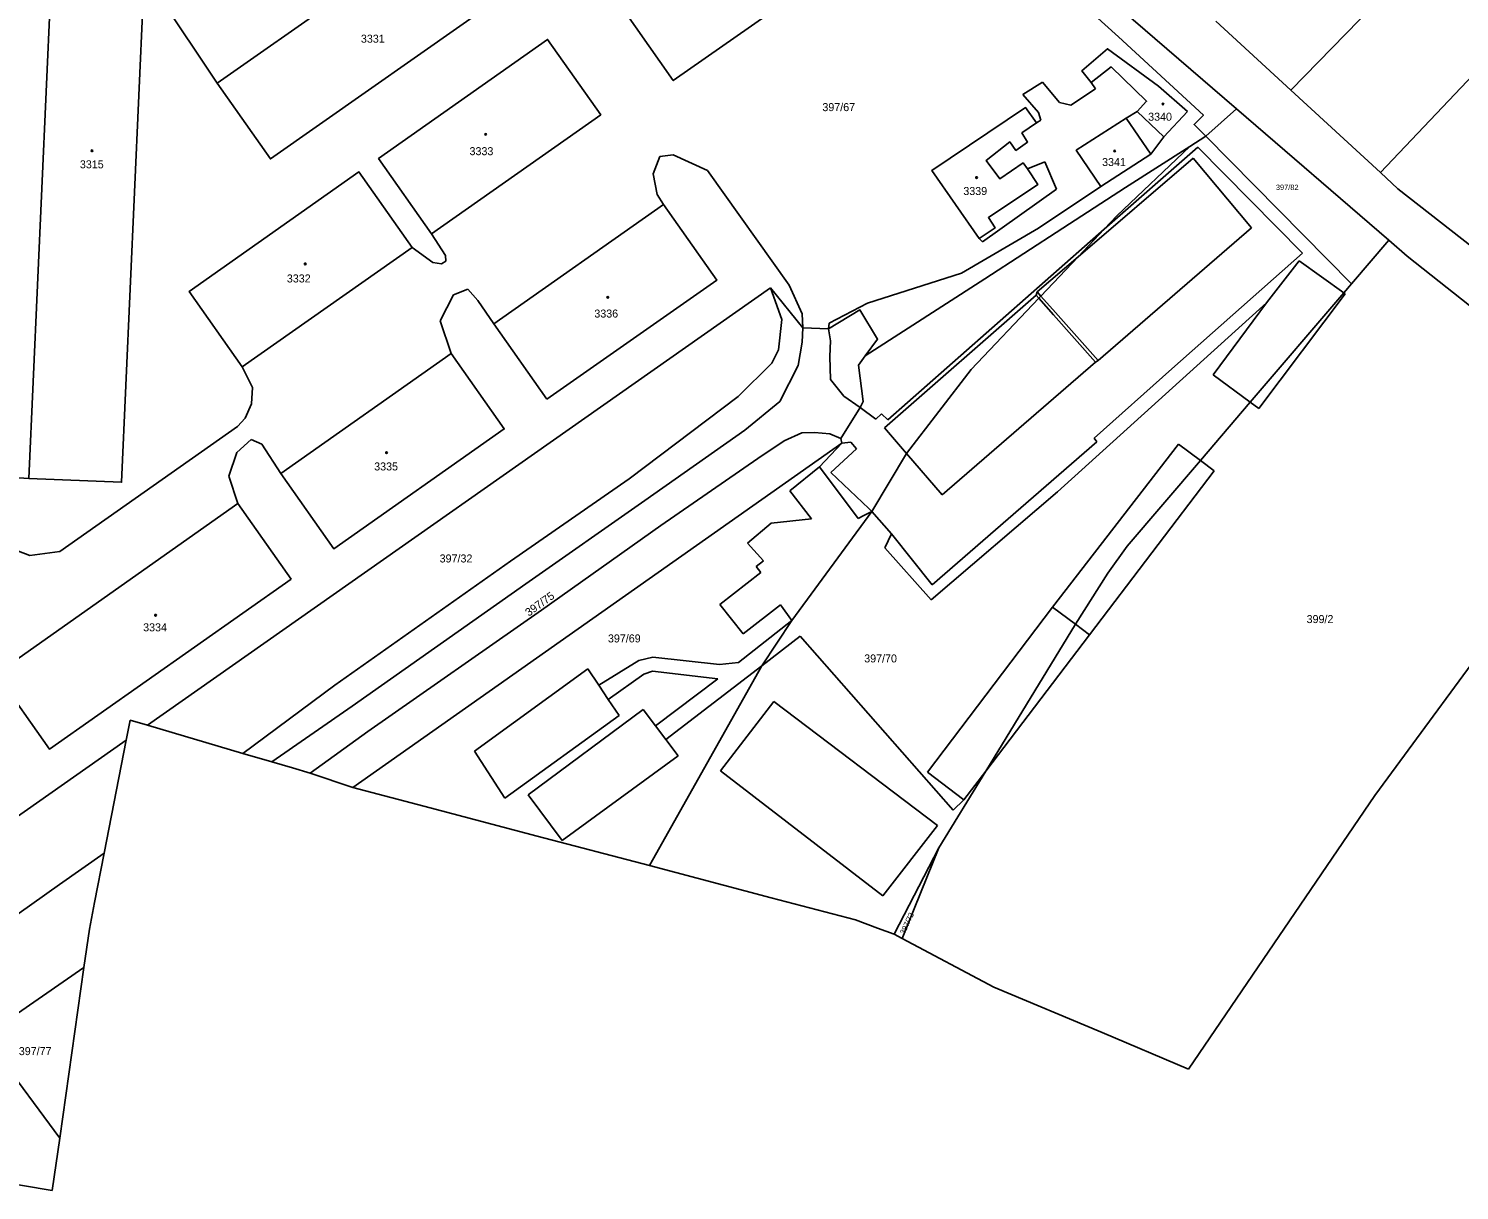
# Model space of a CAD drawing. Extents: x -679220 to -673243, y -1075091 to -1066557.
# Drawn here: x -675185.8 to -674881.8, y -1073263.5 to -1073016.7 of the extents above; entities that cross this region are included whole.
import ezdxf

# ---------------------------------------------------------------- set-up
doc = ezdxf.new("R2010")
doc.units = 0
for name, color, linetype in [('Hranice kat_území', 7, 'Continuous'), ('Hranice parcel', 7, 'Continuous'), ('Parcelní čísla', 7, 'Continuous'), ('Vnitřní kresba', 7, 'Continuous'), ('Značky budov', 7, 'Continuous')]:
    doc.layers.add(name, color=color, linetype=linetype)

msp = doc.modelspace()

# ---------------------------------------------------------------- linework, layer by layer
at = {"layer": 'Hranice kat_území'}
for p, q in [((-675140.27, -1073170.69), (-675160.58, -1073164.71)), ((-675165.05, -1073167.86), (-675169.74, -1073191.89)), ((-675126.01, -1073174.89), (-675129.76, -1073173.78)), ((-675116.94, -1073177.91), (-675126.01, -1073174.89)), ((-675100.49, -1073182.25), (-675116.94, -1073177.91)), ((-674899.74, -1073179.65), (-674939.34, -1073237.76)), ((-675077.73, -1073188.25), (-675100.49, -1073182.25)), ((-675053.88, -1073194.54), (-675077.73, -1073188.25)), ((-675169.74, -1073191.89), (-675171.79, -1073202.38)), ((-675028.04, -1073201.36), (-675053.88, -1073194.54)), ((-675010.13, -1073206.08), (-675028.04, -1073201.36)), ((-675171.79, -1073202.38), (-675172.89, -1073208.01)), ((-675005.47, -1073207.79), (-675010.13, -1073206.08)), ((-675172.89, -1073208.01), (-675174.05, -1073216.18)), ((-675001.9, -1073209.1), (-675005.47, -1073207.79)), ((-675000.21, -1073210), (-675001.9, -1073209.1)), ((-674980.75, -1073220.33), (-675000.21, -1073210)), ((-675174.05, -1073216.18), (-675179.2, -1073252.46)), ((-674957.72, -1073230.02), (-674980.75, -1073220.33)), ((-674939.34, -1073237.76), (-674957.72, -1073230.02)), ((-675179.2, -1073252.46), (-675180.77, -1073263.53)), ((-675180.77, -1073263.53), (-675207.14, -1073259.19))]:
    msp.add_line(p, q, dxfattribs=at)
for points in [[(-674841.26, -1073105.88), (-674871.22, -1073140.82), (-674899.74, -1073179.65)], [(-675160.58, -1073164.71), (-675164.22, -1073163.63), (-675165.05, -1073167.86)], [(-675129.76, -1073173.78), (-675134.12, -1073172.5), (-675140.27, -1073170.69)]]:
    msp.add_lwpolyline(points, dxfattribs=at)
at = {"layer": 'Hranice parcel'}
for p, q in [((-674917.59, -1073029.79), (-674933.52, -1073015.13)), ((-674898.58, -1073047.3), (-674917.59, -1073029.79)), ((-674935.68, -1073039.56), (-674929.15, -1073033.76)), ((-674929.15, -1073033.76), (-674896.81, -1073061.66)), ((-674939.07, -1073041.73), (-674935.68, -1073039.56)), ((-674935.68, -1073039.56), (-674904.73, -1073070.95)), ((-674896.81, -1073061.66), (-674904.73, -1073070.95)), ((-675160.58, -1073164.71), (-675028.16, -1073071.74)), ((-674992.39, -1073190.75), (-675001.9, -1073209.1)), ((-675000.21, -1073210), (-674992.39, -1073190.75)), ((-675195.18, -1073230.79), (-675174.05, -1073216.18)), ((-675195.18, -1073230.79), (-675179.2, -1073252.46))]:
    msp.add_line(p, q, dxfattribs=at)
for points in [[(-674756.77, -1072858.66), (-674813.96, -1072921.22), (-674862.3, -1072973.08), (-674917.59, -1073029.79)], [(-674935.68, -1073039.56), (-674938.17, -1073037.04), (-674936.17, -1073035.08), (-674954.26, -1073018.45), (-675033.11, -1072947.13), (-675101.61, -1072884.2), (-675123.76, -1072869.99)], [(-674929.15, -1073033.76), (-675020.01, -1072955.4), (-675101.1, -1072883.45), (-675123.03, -1072869.13)], [(-674737.32, -1072873.5), (-674822.19, -1072966.77), (-674898.58, -1073047.3)], [(-675050.68, -1072939.98), (-675008.8, -1072999.65), (-675048.85, -1073027.73), (-675090.72, -1072968.05), (-675050.68, -1072939.98)], [(-675083.05, -1073008.35), (-675134.42, -1073044.39), (-675145.72, -1073028.31), (-675094.34, -1072992.21), (-675083.05, -1073008.35)], [(-675169.91, -1073002.91), (-675169.94, -1073003.81), (-675165.3, -1073003.89), (-675165.38, -1073010.13), (-675161.47, -1073010.32), (-675166.04, -1073113.09), (-675185.75, -1073112.26), (-675181.12, -1073009.49), (-675180.93, -1073003.5), (-675173.02, -1073003.85), (-675172.99, -1073002.82), (-675169.91, -1073002.91)], [(-675100.17, -1073060.33), (-675111.46, -1073044.31), (-675075.53, -1073018.98), (-675064.24, -1073035), (-675100.17, -1073060.33)], [(-674939.54, -1073034.3), (-674945.73, -1073028.92), (-674956.59, -1073020.98), (-674962.01, -1073025.66), (-674960.06, -1073028.13), (-674955.81, -1073024.82), (-674948.25, -1073032.12), (-674950.26, -1073034.33), (-674944.62, -1073039.67), (-674939.54, -1073034.3)], [(-674971.66, -1073036.73), (-674974.74, -1073038.87), (-674973.53, -1073040.8), (-674976.04, -1073042.56), (-674977.35, -1073040.77), (-674982.37, -1073044.73), (-674979.45, -1073048.6), (-674974.49, -1073045.22), (-674973.55, -1073046.5), (-674971.35, -1073049.79), (-674981.87, -1073056.86), (-674980.44, -1073059.04), (-674983.85, -1073061.26), (-674993.87, -1073046.82), (-674973.97, -1073033.48), (-674971.66, -1073036.73)], [(-674952.63, -1073035.69), (-674947.37, -1073043.35), (-674958, -1073050.22), (-674963.21, -1073042.53), (-674952.63, -1073035.69)], [(-675053.88, -1073194.54), (-675030.04, -1073152.07), (-675023.62, -1073142.48), (-675006.63, -1073119.29), (-674999.3, -1073106.96), (-674985.57, -1073089.13), (-674971.17, -1073073.98), (-674970.72, -1073073.51), (-674962.82, -1073065.2), (-674957.25, -1073059.34), (-674954.57, -1073056.51), (-674939.07, -1073041.73)], [(-675008.07, -1073086.24), (-674982.65, -1073069.83), (-674966.09, -1073059.09), (-674952.77, -1073050.47), (-674939.07, -1073041.73)], [(-675104.34, -1073063.19), (-675140.45, -1073088.56), (-675151.7, -1073072.56), (-675115.62, -1073047.16), (-675104.34, -1073063.19)], [(-674876.73, -1073064.87), (-674894.87, -1073050.72), (-674898.58, -1073047.3)], [(-675075.7, -1073095.46), (-675039.59, -1073070.17), (-675050.9, -1073054.05), (-675086.98, -1073079.44), (-675075.7, -1073095.46)], [(-674841.26, -1073105.88), (-674892.86, -1073065.08), (-674896.81, -1073061.66)], [(-675140.27, -1073170.69), (-675120.71, -1073156.19), (-675083.42, -1073129.83), (-675058.18, -1073112.37), (-675035.07, -1073094.85), (-675027.92, -1073087.81), (-675026.44, -1073084.94), (-675025.77, -1073078.47), (-675028.16, -1073071.74)], [(-675028.16, -1073071.74), (-675021.28, -1073080.3), (-675015.83, -1073080.5), (-675009.18, -1073076.45), (-675005.41, -1073082.65), (-675008.07, -1073086.24)], [(-674904.73, -1073070.95), (-674906.35, -1073072.85), (-674926.22, -1073096.09), (-674936.82, -1073108.48), (-674952.38, -1073126.68), (-674956.48, -1073132.37), (-674963.4, -1073143.25), (-674982.43, -1073174.43), (-674992.39, -1073190.75)], [(-675096.04, -1073085.74), (-675084.75, -1073101.76), (-675120.92, -1073127.24), (-675132.21, -1073111.22), (-675096.04, -1073085.74)], [(-675008.07, -1073086.24), (-675009.5, -1073088.17), (-675008.5, -1073095.91), (-675009.11, -1073097.21), (-675013.21, -1073103.8), (-675013.01, -1073104.81), (-675116.94, -1073177.91)], [(-675309.2, -1073091.77), (-675283.6, -1073246.8), (-675276.11, -1073245.83), (-675165.05, -1073167.86)], [(-675130.05, -1073133.64), (-675141.36, -1073117.59), (-675192.73, -1073153.75), (-675181.4, -1073169.78), (-675130.05, -1073133.64)], [(-675258.37, -1073253.72), (-675254.23, -1073251.33), (-675206.02, -1073217.49), (-675179.22, -1073198.54), (-675169.74, -1073191.89)]]:
    msp.add_lwpolyline(points, dxfattribs=at)
at = {"layer": 'Vnitřní kresba'}
for p, q in [((-675162.04, -1073003.78), (-675145.72, -1073028.31)), ((-674974.53, -1073030.69), (-674970.36, -1073028.08)), ((-674970.36, -1073028.08), (-674966.76, -1073032.42)), ((-674959.13, -1073029.46), (-674960.06, -1073028.13)), ((-674971.25, -1073034.5), (-674974.53, -1073030.69)), ((-674964.36, -1073032.93), (-674959.13, -1073029.46)), ((-674966.76, -1073032.42), (-674964.36, -1073032.93)), ((-674971.66, -1073036.73), (-674970.72, -1073036.18)), ((-674970.72, -1073036.18), (-674971.25, -1073034.5)), ((-674952.63, -1073035.69), (-674950.26, -1073034.33)), ((-674947.37, -1073043.35), (-674944.62, -1073039.67)), ((-674957.25, -1073059.34), (-674937.39, -1073041.87)), ((-674937.39, -1073041.87), (-674915.14, -1073064.43)), ((-675053.12, -1073047.55), (-675051.72, -1073043.84)), ((-675051.72, -1073043.84), (-675048.83, -1073043.53)), ((-675048.83, -1073043.53), (-675041.56, -1073046.87)), ((-674969.87, -1073045.02), (-674973.55, -1073046.5)), ((-674967.41, -1073050.83), (-674969.87, -1073045.02)), ((-674938.37, -1073044.23), (-674962.82, -1073065.2)), ((-674925.94, -1073058.99), (-674938.37, -1073044.23)), ((-675052.28, -1073051.97), (-675053.12, -1073047.55)), ((-675041.56, -1073046.87), (-675024.24, -1073071.2)), ((-675050.9, -1073054.05), (-675052.28, -1073051.97)), ((-674983.11, -1073061.99), (-674967.41, -1073050.83)), ((-674971.22, -1073059.11), (-674958, -1073050.22)), ((-675097.21, -1073064.87), (-675100.17, -1073060.33)), ((-675003.27, -1073099.8), (-674957.25, -1073059.34)), ((-674987.59, -1073068.63), (-674971.22, -1073059.11)), ((-674983.85, -1073061.26), (-674983.11, -1073061.99)), ((-674925.94, -1073058.99), (-674958.58, -1073087.2)), ((-675104.34, -1073063.19), (-675099.91, -1073066.36)), ((-674942.89, -1073088.96), (-674915.14, -1073064.43)), ((-675099.91, -1073066.36), (-675098.06, -1073066.7)), ((-675098.06, -1073066.7), (-675097.15, -1073066.11)), ((-675097.15, -1073066.11), (-675097.21, -1073064.87)), ((-674962.82, -1073065.2), (-674971.5, -1073072.64)), ((-674922.78, -1073074.94), (-674915.85, -1073066.05)), ((-674906.35, -1073072.85), (-674915.85, -1073066.05)), ((-675007.59, -1073075.03), (-674987.59, -1073068.63)), ((-675098.33, -1073078.78), (-675095.54, -1073073.29)), ((-675095.54, -1073073.29), (-675092.49, -1073072.04)), ((-675092.49, -1073072.04), (-675090.38, -1073074.46)), ((-675024.24, -1073071.2), (-675021.43, -1073077.28)), ((-674971.74, -1073073.34), (-675003.98, -1073101.54)), ((-674971.5, -1073072.64), (-674971.74, -1073073.34)), ((-674971.17, -1073073.98), (-674971.74, -1073073.34)), ((-674970.72, -1073073.51), (-674971.5, -1073072.64)), ((-674967.61, -1073077.03), (-674970.72, -1073073.51)), ((-674924.44, -1073097.39), (-674906.04, -1073073.08)), ((-674906.04, -1073073.08), (-674906.35, -1073072.85)), ((-675090.38, -1073074.46), (-675086.98, -1073079.44)), ((-675015.73, -1073079.3), (-675007.59, -1073075.03)), ((-674968.01, -1073077.54), (-674971.17, -1073073.98)), ((-674967.19, -1073115.13), (-674922.78, -1073074.94)), ((-674922.78, -1073074.94), (-674934.15, -1073090.29)), ((-675096.04, -1073085.74), (-675098.33, -1073078.78)), ((-675021.43, -1073077.28), (-675021.28, -1073080.3)), ((-675015.83, -1073080.5), (-675015.73, -1073079.3)), ((-674959.1, -1073087.57), (-674968.01, -1073077.54)), ((-674958.58, -1073087.2), (-674967.61, -1073077.03)), ((-675021.28, -1073080.3), (-675021.45, -1073083.33)), ((-675015.42, -1073083.02), (-675015.83, -1073080.5)), ((-675021.45, -1073083.33), (-675022.27, -1073088.24)), ((-675015.6, -1073086.37), (-675015.42, -1073083.02)), ((-675138.24, -1073092.98), (-675140.45, -1073088.56)), ((-675022.27, -1073088.24), (-675026.21, -1073095.9)), ((-675015.39, -1073091.22), (-675015.6, -1073086.37)), ((-674991.72, -1073115.73), (-674959.1, -1073087.57)), ((-674959.39, -1073103.74), (-674942.89, -1073088.96)), ((-674958.58, -1073087.2), (-674959.1, -1073087.57)), ((-675012.6, -1073094.76), (-675015.39, -1073091.22)), ((-674934.15, -1073090.29), (-674926.22, -1073096.09)), ((-675138.42, -1073096.4), (-675138.24, -1073092.98)), ((-675009.11, -1073097.21), (-675012.6, -1073094.76)), ((-675139.8, -1073099.45), (-675138.42, -1073096.4)), ((-675026.21, -1073095.9), (-675033.63, -1073101.99)), ((-675005.81, -1073099.68), (-675009.11, -1073097.21)), ((-674926.22, -1073096.09), (-674924.44, -1073097.39)), ((-675141.39, -1073101.2), (-675139.8, -1073099.45)), ((-675004.56, -1073098.56), (-675005.81, -1073099.68)), ((-675003.27, -1073099.8), (-675004.56, -1073098.56)), ((-675179.15, -1073127.79), (-675141.39, -1073101.2)), ((-675141.56, -1073106.79), (-675138.49, -1073104)), ((-675138.49, -1073104), (-675136.26, -1073104.99)), ((-675033.63, -1073101.99), (-675054.86, -1073116.94)), ((-675025.28, -1073104.28), (-675021.51, -1073102.57)), ((-675021.51, -1073102.57), (-675018.8, -1073102.48)), ((-675018.8, -1073102.48), (-675015.56, -1073102.77)), ((-675015.56, -1073102.77), (-675013.21, -1073103.8)), ((-675003.98, -1073101.54), (-674999.3, -1073106.96)), ((-674959.39, -1073103.74), (-674958.83, -1073104.5)), ((-675143.27, -1073111.77), (-675141.56, -1073106.79)), ((-675136.26, -1073104.99), (-675132.21, -1073111.22)), ((-675030.85, -1073108.01), (-675025.28, -1073104.28)), ((-675017.75, -1073109.8), (-675013.01, -1073104.81)), ((-675009.92, -1073105.97), (-675015.38, -1073110.98)), ((-675013.01, -1073104.81), (-675011.13, -1073104.57)), ((-675011.13, -1073104.57), (-675009.92, -1073105.97)), ((-674999.3, -1073106.96), (-674991.72, -1073115.73)), ((-674993.82, -1073134.87), (-674958.83, -1073104.5)), ((-674941.51, -1073105), (-674968.22, -1073139.61)), ((-674936.82, -1073108.48), (-674941.51, -1073105)), ((-675051.48, -1073122.3), (-675030.85, -1073108.01)), ((-675024.08, -1073114.89), (-675017.75, -1073109.8)), ((-675009.54, -1073120.78), (-675017.75, -1073109.8)), ((-674933.87, -1073110.66), (-674936.82, -1073108.48)), ((-675185.75, -1073112.26), (-675188.99, -1073112.07)), ((-675141.36, -1073117.59), (-675143.27, -1073111.77)), ((-675015.38, -1073110.98), (-675007.3, -1073118.65)), ((-674960.39, -1073145.53), (-674933.87, -1073110.66)), ((-675019.48, -1073120.82), (-675024.08, -1073114.89)), ((-674994.03, -1073138.08), (-674967.19, -1073115.13)), ((-675054.86, -1073116.94), (-675080.15, -1073134.69)), ((-675006.63, -1073119.29), (-675008.34, -1073120.17)), ((-675007.3, -1073118.65), (-675006.63, -1073119.29)), ((-675006.63, -1073119.29), (-675002.46, -1073124.07)), ((-675076.81, -1073140.23), (-675051.48, -1073122.3)), ((-675033.07, -1073126.01), (-675028.06, -1073121.75)), ((-675028.06, -1073121.75), (-675019.48, -1073120.82)), ((-675008.34, -1073120.17), (-675009.54, -1073120.78)), ((-675002.46, -1073124.07), (-675003.88, -1073127.02)), ((-675002.46, -1073124.07), (-674993.82, -1073134.87)), ((-675190.38, -1073126.78), (-675185.54, -1073128.66)), ((-675185.54, -1073128.66), (-675179.15, -1073127.79)), ((-675029.67, -1073129.81), (-675033.07, -1073126.01)), ((-675003.88, -1073127.02), (-674994.03, -1073138.08)), ((-675031.22, -1073131), (-675029.67, -1073129.81)), ((-675030.26, -1073132.26), (-675031.22, -1073131)), ((-675038.94, -1073139.05), (-675030.26, -1073132.26)), ((-675080.15, -1073134.69), (-675117.09, -1073160.63)), ((-675113.73, -1073166.02), (-675076.81, -1073140.23)), ((-675033.95, -1073145.28), (-675038.94, -1073139.05)), ((-675026.02, -1073139.13), (-675033.95, -1073145.28)), ((-675023.62, -1073142.48), (-675026.02, -1073139.13)), ((-674968.22, -1073139.61), (-674994.79, -1073174.66)), ((-674968.22, -1073139.61), (-674963.4, -1073143.25)), ((-675034.95, -1073151.36), (-675023.62, -1073142.48)), ((-674963.4, -1073143.25), (-674960.39, -1073145.53)), ((-675030.04, -1073152.07), (-675021.87, -1073145.79)), ((-675021.87, -1073145.79), (-674989.38, -1073182.72)), ((-674982.43, -1073174.43), (-674960.39, -1073145.53)), ((-675091.1, -1073170.23), (-675066.97, -1073152.71)), ((-675066.97, -1073152.71), (-675064.63, -1073156.2)), ((-675064.63, -1073156.2), (-675056.12, -1073150.98)), ((-675056.12, -1073150.98), (-675053.17, -1073150.23)), ((-675053.17, -1073150.23), (-675039.03, -1073151.77)), ((-675050.42, -1073167.72), (-675030.04, -1073152.07)), ((-675039.03, -1073151.77), (-675034.95, -1073151.36)), ((-675062.65, -1073159.22), (-675055.09, -1073153.88)), ((-675055.09, -1073153.88), (-675053.26, -1073153.21)), ((-675053.26, -1073153.21), (-675039.35, -1073154.82)), ((-675039.35, -1073154.82), (-675052.58, -1073164.84)), ((-675064.63, -1073156.2), (-675062.65, -1073159.22)), ((-675117.09, -1073160.63), (-675134.12, -1073172.5)), ((-675079.63, -1073179.49), (-675055.2, -1073161.39)), ((-675062.65, -1073159.22), (-675060.33, -1073162.62)), ((-675055.2, -1073161.39), (-675052.58, -1073164.84)), ((-675038.83, -1073174.36), (-675027.43, -1073159.68)), ((-675027.43, -1073159.68), (-674992.68, -1073186.01)), ((-675060.33, -1073162.62), (-675084.63, -1073180.18)), ((-675052.58, -1073164.84), (-675050.42, -1073167.72)), ((-675126.01, -1073174.89), (-675113.73, -1073166.02)), ((-675050.42, -1073167.72), (-675047.82, -1073171.2)), ((-675084.63, -1073180.18), (-675091.1, -1073170.23)), ((-675047.82, -1073171.2), (-675072.44, -1073189.22)), ((-675004.27, -1073200.96), (-675038.83, -1073174.36)), ((-674994.79, -1073174.66), (-674987.11, -1073180.57)), ((-674987.11, -1073180.57), (-674982.43, -1073174.43)), ((-675072.44, -1073189.22), (-675079.63, -1073179.49)), ((-674989.38, -1073182.72), (-674987.11, -1073180.57)), ((-674992.68, -1073186.01), (-675004.27, -1073200.96))]:
    msp.add_line(p, q, dxfattribs=at)
at = {"layer": 'Značky budov'}
for centre in [(-674944.76, -1073032.73), (-675088.69, -1073039.16), (-675172.33, -1073042.66), (-674955.03, -1073042.69), (-674984.39, -1073048.34), (-675127.04, -1073066.69), (-675062.74, -1073073.8), (-675109.75, -1073106.78), (-675158.83, -1073141.33)]:
    msp.add_circle(centre, 0.175, dxfattribs=at)

# ---------------------------------------------------------------- texts
at = {"layer": 'Parcelní čísla'}
for s, height, p in [('3331', 1.7, (-675115.2, -1073019.69)), ('397/67', 1.7, (-675017.15, -1073034.23)), ('3340', 1.7, (-674947.93, -1073036.27)), ('3333', 1.7, (-675092.12, -1073043.59)), ('3315', 1.7, (-675174.91, -1073046.38)), ('3341', 1.7, (-674957.72, -1073045.9)), ('3339', 1.7, (-674987.2, -1073052.05)), ('397/82', 1.14, (-674920.79, -1073050.99)), ('3332', 1.7, (-675130.94, -1073070.63)), ('3336', 1.7, (-675065.6, -1073078.09)), ('3335', 1.7, (-675112.38, -1073110.57)), ('397/32', 1.7, (-675098.47, -1073130.12)), ('3334', 1.7, (-675161.47, -1073144.75)), ('399/2', 1.7, (-674914.26, -1073143)), ('397/69', 1.7, (-675062.71, -1073147.11)), ('397/70', 1.7, (-675008.26, -1073151.36)), ('397/77', 1.7, (-675187.89, -1073234.79))]:
    msp.add_text(s, height=height, dxfattribs=at).set_placement(p)
for s, height, rotation, p in [('397/75', 1.7, 36, (-675079.52, -1073141.66)), ('397/72', 1.14, 65, (-674999.68, -1073209.22))]:
    msp.add_text(s, height=height, rotation=rotation, dxfattribs=at).set_placement(p)

doc.saveas('drawing.dxf')
